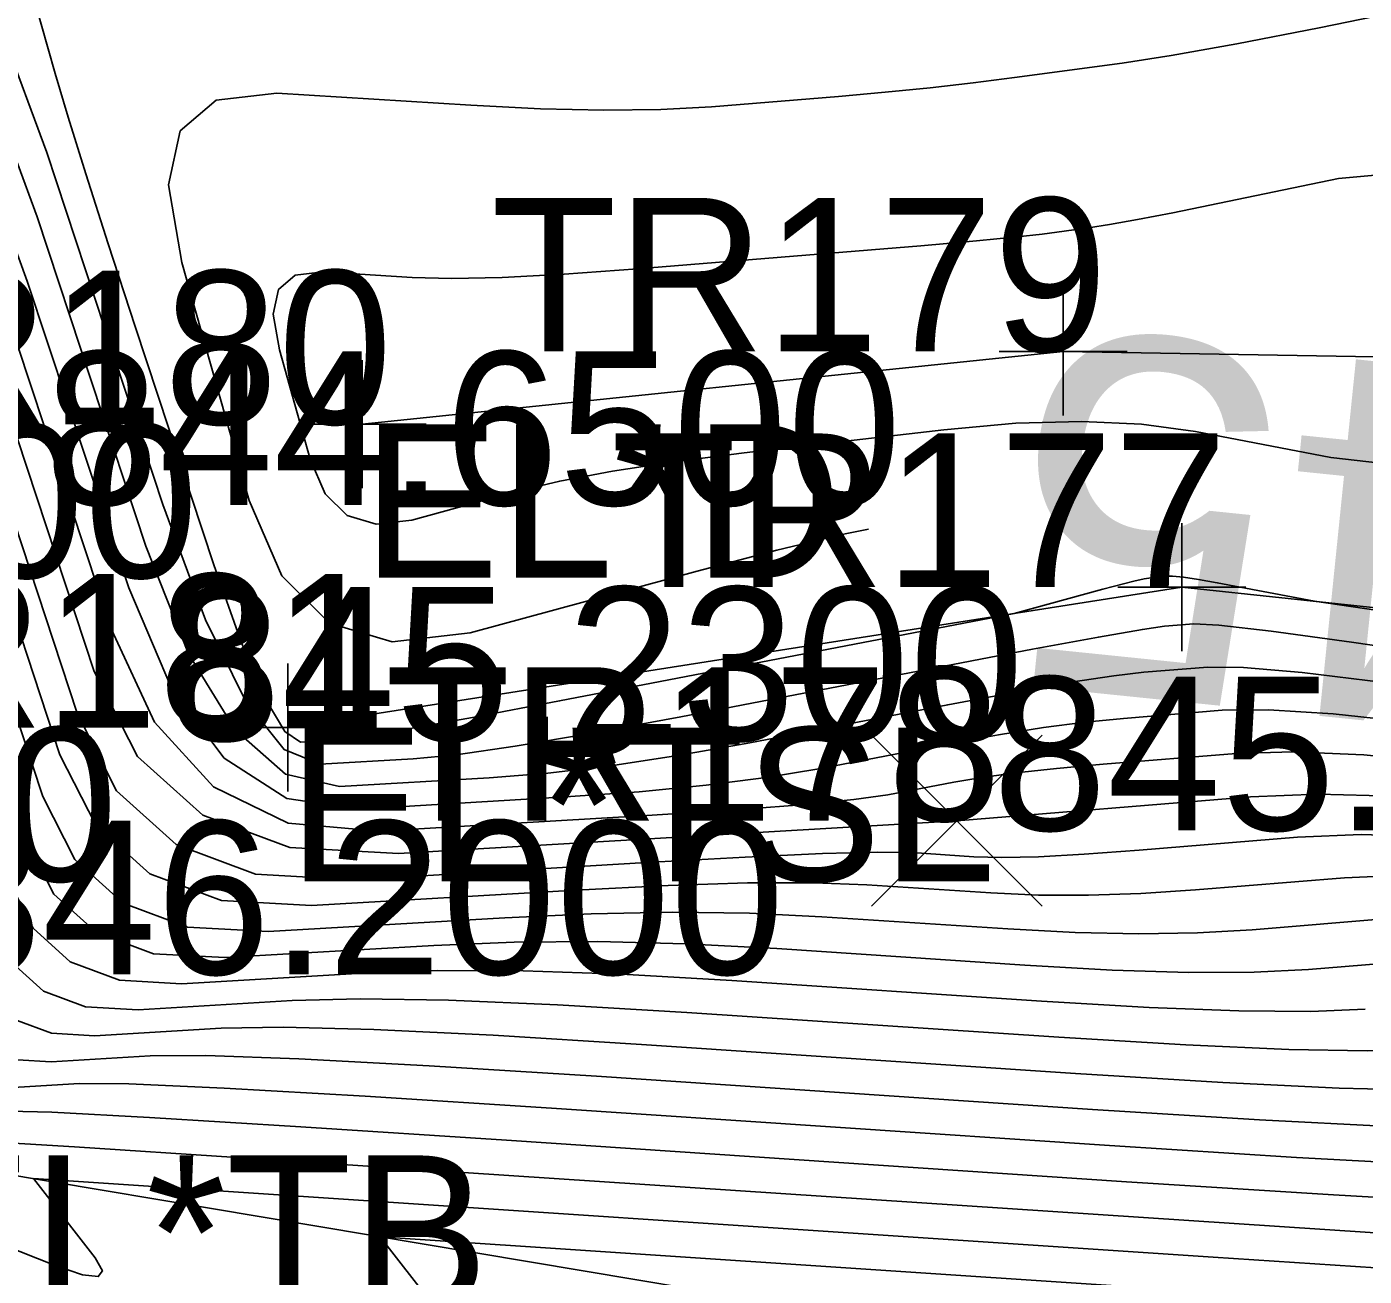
# Model space of a CAD drawing. Extents: x 1654928 to 1810050, y 486881 to 626330.
# Drawn here: x 1801319.88 to 1801330.33, y 489780.62 to 489790.38 of the extents above; entities that cross this region are included whole.
import ezdxf

# ---------------------------------------------------------------- set-up
doc = ezdxf.new("R2010")
doc.units = 0
for name, color, linetype in [('DR_X_Ditch', 7, 'Continuous'), ('DT_X_Contour_Major', 7, 'Continuous'), ('DT_X_Contour_Minor', 7, 'Continuous'), ('SV_X_Random_Point', 7, 'Continuous'), ('SV_X_Shot_Marker', 7, 'Continuous'), ('SV_X_Text_Comment', 7, 'Continuous'), ('SV_X_Text_Elevation', 7, 'Continuous'), ('SV_X_Text_Name', 7, 'Continuous'), ('SV_X_Toe_of_Slope', 7, 'Continuous'), ('SV_X_Top_of_Bank', 7, 'Continuous')]:
    doc.layers.add(name, color=color, linetype=linetype)

msp = doc.modelspace()

# ---------------------------------------------------------------- linework, layer by layer
at = {"layer": 'DR_X_Ditch'}
msp.add_lwpolyline([(1801415.613, 489805.461), (1801399.12, 489798.656), (1801394.115, 489798.231), (1801381.169, 489793.34), (1801378.227, 489791.154), (1801376.864, 489788.486), (1801373.817, 489786.687), (1801350.547, 489785.463), (1801345.905, 489787.547), (1801327.981, 489787.847), (1801322.506, 489787.279)], dxfattribs=at)
at = {"layer": 'DT_X_Contour_Major'}
for points in [[(1801323.348, 489785.649), (1801322.74, 489785.578), (1801322.25, 489785.726), (1801321.877, 489786.094), (1801321.621, 489786.682), (1801321.095, 489788.542), (1801320.993, 489789.148), (1801321.083, 489789.57), (1801321.365, 489789.81), (1801321.838, 489789.865), (1801323.355, 489789.77), (1801323.899, 489789.743), (1801324.394, 489789.732), (1801324.839, 489789.737), (1801325.235, 489789.759), (1801326.226, 489789.84), (1801326.591, 489789.872), (1801326.941, 489789.907), (1801327.278, 489789.945), (1801327.601, 489789.986), (1801328.443, 489790.1), (1801328.824, 489790.159), (1801329.337, 489790.251), (1801329.981, 489790.376), (1801330.756, 489790.533)], [(1801319.813, 489787.895), (1801320.547, 489785.674), (1801320.883, 489784.951), (1801321.344, 489784.447), (1801321.928, 489784.163), (1801322.635, 489784.099), (1801324.687, 489784.22), (1801325.384, 489784.264), (1801325.938, 489784.306), (1801326.347, 489784.346), (1801326.612, 489784.384), (1801327.127, 489784.483), (1801327.345, 489784.52), (1801327.612, 489784.555), (1801327.928, 489784.589), (1801328.293, 489784.622), (1801329.333, 489784.707), (1801329.778, 489784.72), (1801330.33, 489784.695), (1801330.99, 489784.631)], [(1801326.46, 489786.459), (1801326.277, 489786.422), (1801325.744, 489786.295), (1801325.122, 489786.132), (1801323.348, 489785.649)], [(1801319.875, 489784.044), (1801320.097, 489783.609), (1801320.43, 489783.309), (1801320.875, 489783.143), (1801321.432, 489783.112), (1801323.065, 489783.208), (1801323.692, 489783.233), (1801324.347, 489783.237), (1801325.031, 489783.221), (1801325.744, 489783.183), (1801327.681, 489783.054), (1801328.364, 489783.015), (1801328.962, 489782.997), (1801329.473, 489782.998), (1801329.898, 489783.019), (1801330.916, 489783.103)], [(1801319.737, 489782.096), (1801320.296, 489782.128), (1801320.683, 489782.126), (1801321.427, 489782.092), (1801322.528, 489782.029), (1801323.984, 489781.935), (1801328.343, 489781.644), (1801329.804, 489781.551), (1801330.918, 489781.491), (1801331.684, 489781.463), (1801332.103, 489781.467), (1801332.756, 489781.52), (1801333.019, 489781.531), (1801333.318, 489781.522), (1801333.652, 489781.494), (1801334.023, 489781.447), (1801335.058, 489781.295), (1801335.615, 489781.251), (1801336.51, 489781.234), (1801337.742, 489781.243), (1801339.312, 489781.279)]]:
    msp.add_lwpolyline(points, dxfattribs=at)
at = {"layer": 'DT_X_Contour_Minor'}
for points in [[(1801308.213, 489793.138), (1801315.69, 489784.771), (1801317.125, 489783.189), (1801318.224, 489782.03), (1801318.987, 489781.294), (1801319.414, 489780.98), (1801320.106, 489780.708), (1801320.32, 489780.635), (1801320.443, 489780.62), (1801320.476, 489780.665), (1801320.419, 489780.768), (1801319.938, 489781.386), (1801329.152, 489780.771), (1801330.899, 489780.658), (1801332.194, 489780.581)], [(1801319.888, 489790.793), (1801320.107, 489790.019), (1801320.208, 489789.677), (1801320.346, 489789.234), (1801320.52, 489788.689), (1801320.732, 489788.042), (1801321.347, 489786.18), (1801321.562, 489785.57), (1801321.747, 489785.136), (1801321.9, 489784.878), (1801322.023, 489784.796), (1801322.31, 489784.813), (1801322.499, 489784.837), (1801322.852, 489784.896), (1801323.368, 489784.989), (1801324.047, 489785.118), (1801327.598, 489785.801), (1801328.291, 489785.99)], [(1801319.701, 489790.324), (1801320.041, 489789.402), (1801320.949, 489786.652), (1801321.281, 489785.752), (1801321.596, 489785.113), (1801321.895, 489784.737), (1801322.176, 489784.622), (1801322.904, 489784.665), (1801323.24, 489784.697), (1801323.7, 489784.763), (1801324.285, 489784.862), (1801324.995, 489784.994), (1801327.741, 489785.521), (1801328.257, 489785.616), (1801328.6, 489785.676), (1801328.772, 489785.701), (1801329.002, 489785.72), (1801329.196, 489785.709), (1801329.607, 489785.661), (1801330.234, 489785.576), (1801331.078, 489785.455)], [(1801319.647, 489789.763), (1801319.965, 489788.9), (1801320.815, 489786.326), (1801321.149, 489785.485), (1801321.512, 489784.891), (1801321.906, 489784.546), (1801322.329, 489784.448), (1801323.498, 489784.516), (1801323.955, 489784.553), (1801324.446, 489784.611), (1801324.972, 489784.69), (1801325.534, 489784.791), (1801327.079, 489785.088), (1801327.609, 489785.187), (1801328.042, 489785.263), (1801328.376, 489785.314), (1801328.612, 489785.341), (1801329.112, 489785.382), (1801329.39, 489785.379), (1801329.848, 489785.339), (1801330.486, 489785.261)], [(1801319.593, 489789.201), (1801319.889, 489788.397), (1801320.681, 489786), (1801321.016, 489785.218), (1801321.428, 489784.669), (1801321.917, 489784.355), (1801322.482, 489784.273), (1801324.093, 489784.368), (1801324.669, 489784.408), (1801325.192, 489784.458), (1801325.66, 489784.518), (1801326.073, 489784.587), (1801327.103, 489784.786), (1801327.477, 489784.853), (1801327.827, 489784.909), (1801328.152, 489784.951), (1801328.453, 489784.981), (1801329.223, 489785.045), (1801329.584, 489785.049), (1801330.089, 489785.017), (1801330.738, 489784.946)], [(1801322.893, 489786.53), (1801322.614, 489786.497), (1801322.389, 489786.566), (1801322.217, 489786.735), (1801322.1, 489787.005), (1801321.858, 489787.859), (1801321.811, 489788.138), (1801321.852, 489788.332), (1801321.982, 489788.442), (1801322.199, 489788.468), (1801322.896, 489788.424), (1801323.202, 489788.416), (1801323.598, 489788.424), (1801324.083, 489788.45), (1801324.657, 489788.492), (1801326.868, 489788.673), (1801327.305, 489788.711), (1801327.622, 489788.742), (1801327.818, 489788.764), (1801328.179, 489788.813), (1801328.342, 489788.838), (1801328.562, 489788.878), (1801328.838, 489788.931), (1801330.132, 489789.197), (1801330.702, 489789.25)], [(1801319.737, 489787.393), (1801320.412, 489785.348), (1801320.751, 489784.684), (1801321.259, 489784.226), (1801321.939, 489783.972), (1801322.788, 489783.925), (1801327.151, 489784.181), (1801329.444, 489784.369), (1801329.971, 489784.39), (1801330.571, 489784.373), (1801331.242, 489784.317), (1801331.984, 489784.222), (1801334.061, 489783.918), (1801334.828, 489783.82), (1801335.57, 489783.756), (1801336.288, 489783.725), (1801336.981, 489783.728), (1801338.798, 489783.779)], [(1801339.247, 489786.882), (1801334.457, 489786.875), (1801332.836, 489786.882), (1801331.565, 489786.909), (1801330.643, 489786.955), (1801330.072, 489787.02), (1801329.014, 489787.221), (1801328.594, 489787.278), (1801328.126, 489787.3), (1801327.612, 489787.286), (1801327.05, 489787.236), (1801325.49, 489787.055), (1801324.94, 489786.985), (1801324.46, 489786.911), (1801324.049, 489786.834), (1801323.708, 489786.752), (1801322.893, 489786.53)], [(1801319.661, 489786.891), (1801320.278, 489785.022), (1801320.587, 489784.415), (1801321.052, 489783.996), (1801321.673, 489783.765), (1801322.449, 489783.721), (1801324.727, 489783.855), (1801325.498, 489783.898), (1801326.1, 489783.925), (1801326.533, 489783.936), (1801326.799, 489783.932), (1801327.284, 489783.899), (1801327.501, 489783.893), (1801327.788, 489783.9), (1801328.146, 489783.919), (1801328.575, 489783.951), (1801329.812, 489784.053), (1801330.31, 489784.073), (1801330.876, 489784.056)], [(1801319.585, 489786.388), (1801320.144, 489784.696), (1801320.424, 489784.147), (1801320.845, 489783.767), (1801321.407, 489783.558), (1801322.11, 489783.518), (1801324.173, 489783.639), (1801324.896, 489783.676), (1801325.516, 489783.696), (1801326.033, 489783.697), (1801326.447, 489783.682), (1801327.416, 489783.617), (1801327.789, 489783.601), (1801328.179, 489783.599), (1801328.588, 489783.612), (1801329.016, 489783.641), (1801330.18, 489783.736), (1801330.649, 489783.755)], [(1801328.291, 489785.99), (1801328.534, 489786.053), (1801328.615, 489786.071), (1801328.669, 489786.08), (1801328.778, 489786.093), (1801328.834, 489786.093), (1801328.921, 489786.084), (1801329.038, 489786.067), (1801329.185, 489786.04), (1801329.945, 489785.896), (1801333.833, 489785.327), (1801334.573, 489785.221), (1801335.129, 489785.145), (1801335.5, 489785.101), (1801335.687, 489785.088), (1801335.937, 489785.095), (1801337.714, 489785.165), (1801338.971, 489785.216)], [(1801319.509, 489785.886), (1801320.01, 489784.37), (1801320.26, 489783.878), (1801320.638, 489783.538), (1801321.141, 489783.35), (1801321.771, 489783.315), (1801323.619, 489783.424), (1801324.294, 489783.455), (1801324.932, 489783.467), (1801325.532, 489783.459), (1801326.095, 489783.432), (1801327.549, 489783.336), (1801328.076, 489783.308), (1801328.571, 489783.298), (1801329.031, 489783.305), (1801329.457, 489783.33), (1801330.548, 489783.42)], [(1801319.741, 489783.718), (1801319.934, 489783.341), (1801320.223, 489783.08), (1801320.61, 489782.936), (1801321.093, 489782.908), (1801322.511, 489782.992), (1801323.09, 489783.012), (1801323.763, 489783.008), (1801324.531, 489782.982), (1801325.392, 489782.933), (1801327.813, 489782.772), (1801328.652, 489782.722), (1801329.353, 489782.696), (1801329.915, 489782.691), (1801330.339, 489782.709)], [(1801319.77, 489783.072), (1801320.016, 489782.85), (1801320.344, 489782.728), (1801320.754, 489782.705), (1801321.957, 489782.776), (1801322.489, 489782.79), (1801323.179, 489782.779), (1801324.03, 489782.744), (1801325.04, 489782.684), (1801327.946, 489782.49), (1801328.94, 489782.43), (1801329.744, 489782.394), (1801330.357, 489782.384), (1801330.78, 489782.398), (1801331.652, 489782.47), (1801332.003, 489782.484), (1801332.402, 489782.472), (1801332.849, 489782.435), (1801333.343, 489782.372), (1801334.726, 489782.169), (1801335.353, 489782.108), (1801336.197, 489782.075), (1801337.258, 489782.071), (1801338.535, 489782.095)], [(1801319.809, 489782.621), (1801320.078, 489782.521), (1801320.415, 489782.502), (1801321.403, 489782.56), (1801321.887, 489782.569), (1801322.595, 489782.55), (1801323.529, 489782.506), (1801324.688, 489782.434), (1801328.078, 489782.208), (1801329.228, 489782.137), (1801330.136, 489782.093), (1801330.8, 489782.077), (1801331.221, 489782.088), (1801332.02, 489782.153), (1801332.342, 489782.166), (1801332.707, 489782.155), (1801333.117, 489782.121), (1801333.57, 489782.063), (1801334.837, 489781.878), (1801335.44, 489781.822), (1801336.301, 489781.794), (1801337.419, 489781.795), (1801338.794, 489781.823)], [(1801319.812, 489782.314), (1801320.076, 489782.299), (1801320.85, 489782.344), (1801321.285, 489782.347), (1801322.011, 489782.321), (1801323.028, 489782.267), (1801324.336, 489782.185), (1801328.211, 489781.926), (1801329.516, 489781.844), (1801330.527, 489781.792), (1801331.242, 489781.77), (1801331.662, 489781.777), (1801332.388, 489781.837), (1801332.68, 489781.848), (1801333.013, 489781.839), (1801333.385, 489781.807), (1801333.796, 489781.755), (1801334.948, 489781.586), (1801335.528, 489781.537), (1801336.406, 489781.514), (1801337.581, 489781.519), (1801339.053, 489781.551)], [(1801319.742, 489781.912), (1801320.081, 489781.904), (1801320.843, 489781.863), (1801322.027, 489781.79), (1801323.632, 489781.685), (1801328.476, 489781.362), (1801330.092, 489781.259), (1801331.309, 489781.19), (1801332.126, 489781.155), (1801332.544, 489781.156), (1801333.124, 489781.204), (1801333.358, 489781.213), (1801333.623, 489781.205), (1801333.92, 489781.18), (1801334.249, 489781.138), (1801335.169, 489781.004), (1801335.696, 489780.966), (1801336.589, 489780.953), (1801337.846, 489780.966), (1801339.468, 489781.004)], [(1801319.48, 489781.682), (1801320.259, 489781.634), (1801321.526, 489781.552), (1801328.608, 489781.081), (1801330.38, 489780.966), (1801331.701, 489780.889), (1801332.569, 489780.848), (1801332.985, 489780.845), (1801333.492, 489780.887), (1801333.696, 489780.895), (1801333.928, 489780.888), (1801334.188, 489780.867), (1801334.476, 489780.83), (1801335.28, 489780.712), (1801335.741, 489780.679), (1801336.521, 489780.668), (1801337.62, 489780.679), (1801339.038, 489780.712)], [(1801324.328, 489778.77), (1801322.646, 489780.932), (1801330.311, 489780.421)]]:
    msp.add_lwpolyline(points, dxfattribs=at)
at = {"layer": 'SV_X_Random_Point'}
for p, q in [((1801326.484, 489783.514), (1801327.818, 489784.849)), ((1801326.484, 489784.849), (1801327.818, 489783.514))]:
    msp.add_line(p, q, dxfattribs=at)
at = {"layer": 'SV_X_Shot_Marker'}
for p, q in [((1801327.981, 489788.347), (1801327.981, 489787.347)), ((1801327.481, 489787.847), (1801328.481, 489787.847)), ((1801327.981, 489787.847), (1801327.981, 489787.847)), ((1801322.506, 489787.779), (1801322.506, 489786.779)), ((1801322.006, 489787.279), (1801323.006, 489787.279)), ((1801322.506, 489787.279), (1801322.506, 489787.279)), ((1801328.907, 489786.507), (1801328.907, 489785.507)), ((1801328.407, 489786.007), (1801329.407, 489786.007)), ((1801328.907, 489786.007), (1801328.907, 489786.007)), ((1801321.924, 489785.409), (1801321.924, 489784.409)), ((1801321.424, 489784.909), (1801322.424, 489784.909)), ((1801321.924, 489784.909), (1801321.924, 489784.909))]:
    msp.add_line(p, q, dxfattribs=at)
at = {"layer": 'SV_X_Toe_of_Slope'}
msp.add_lwpolyline([(1801417.791, 489799.995), (1801412.832, 489796.754), (1801412.089, 489795.17), (1801401.953, 489790.438), (1801397.863, 489793.263), (1801395.881, 489794.687), (1801394.491, 489796.208), (1801381.141, 489790.72), (1801379.18, 489788.057), (1801375.237, 489785.681), (1801360.556, 489782.746), (1801350.439, 489783.352), (1801348.143, 489785.528), (1801335.479, 489785.306), (1801328.907, 489786.007), (1801321.924, 489784.909)], dxfattribs=at)
at = {"layer": 'SV_X_Top_of_Bank'}
msp.add_lwpolyline([(1801414.708, 489795.331), (1801414.041, 489794.432), (1801412.967, 489794.649), (1801413.875, 489794.726), (1801401.963, 489788.753), (1801387.705, 489783.674), (1801376.875, 489783.007), (1801368.983, 489780.458), (1801361.095, 489781.125), (1801348.111, 489781.288), (1801336.05, 489778.687), (1801318.855, 489781.567)], dxfattribs=at)

# ---------------------------------------------------------------- texts
at = {"layer": 'DT_X_Contour_Major'}
msp.add_text('845', height=2.8, rotation=174.1578, dxfattribs=at).set_placement((1801333.942, 489787.41))
at = {"layer": 'SV_X_Text_Comment'}
for s, p in [('EL*D', (1801322.506, 489786.079)), ('EL*TSL', (1801321.924, 489783.709)), ('EL*TB', (1801318.855, 489780.367))]:
    msp.add_text(s, height=1.2, dxfattribs=at).set_placement(p)
at = {"layer": 'SV_X_Text_Elevation'}
for s, p in [('844.6500', (1801320.025, 489786.647)), ('844.6300', (1801314.532, 489786.079)), ('845.2300', (1801320.98, 489784.807)), ('845.0400', (1801327.43, 489784.106)), ('845.0700', (1801313.902, 489783.709)), ('846.2000', (1801319.111, 489782.981))]:
    msp.add_text(s, height=1.2, dxfattribs=at).set_placement(p)
at = {"layer": 'SV_X_Text_Name'}
for s, p in [('TR179', (1801323.512, 489787.847)), ('TR180', (1801317.924, 489787.279)), ('TR177', (1801324.449, 489786.007)), ('TR181', (1801317.88, 489784.909)), ('TR178', (1801322.683, 489784.181))]:
    msp.add_text(s, height=1.2, dxfattribs=at).set_placement(p)

doc.saveas('drawing.dxf')
